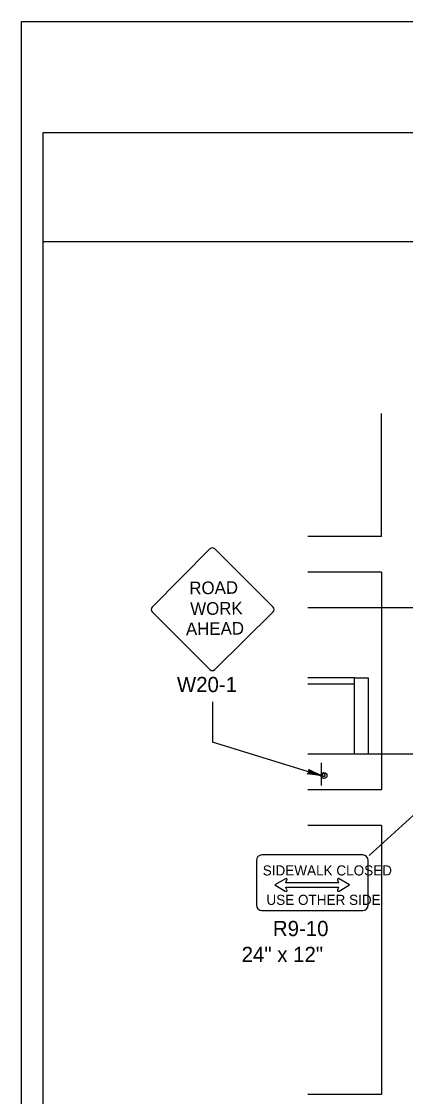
# Model space of a CAD drawing. Extents: x -14145 to -13521, y 30244 to 30661.
# Drawn here: x -13824.17 to -13818.89, y 30273.51 to 30288.31 of the extents above; entities that cross this region are included whole.
import ezdxf

# ---------------------------------------------------------------- set-up
doc = ezdxf.new("R2010")
doc.units = 0
for name, color, linetype in [('1', 7, 'Continuous'), ('10', 7, 'Continuous'), ('2', 7, 'Continuous'), ('61', 7, 'Continuous')]:
    doc.layers.add(name, color=color, linetype=linetype)

msp = doc.modelspace()

# ---------------------------------------------------------------- linework, layer by layer
at = {"layer": '1'}
for p, q in [((-13819.219, 30281.219), (-13819.219, 30282.91)), ((-13819.219, 30281.219), (-13820.235, 30281.219)), ((-13821.581, 30281.049), (-13822.376, 30280.246)), ((-13820.712, 30280.246), (-13821.515, 30281.049)), ((-13819.219, 30280.727), (-13820.235, 30280.727)), ((-13819.219, 30280.727), (-13819.219, 30280.235)), ((-13822.376, 30280.18), (-13821.581, 30279.385)), ((-13821.515, 30279.385), (-13820.712, 30280.18)), ((-13818.585, 30280.235), (-13820.235, 30280.235)), ((-13819.219, 30280.235), (-13819.219, 30278.222)), ((-13819.591, 30279.273), (-13820.235, 30279.273)), ((-13819.591, 30278.222), (-13819.591, 30279.273)), ((-13819.591, 30279.273), (-13819.405, 30279.273)), ((-13819.405, 30279.273), (-13819.405, 30278.222)), ((-13819.591, 30279.183), (-13820.235, 30279.183)), ((-13821.547, 30278.941), (-13821.547, 30278.389)), ((-13821.548, 30278.389), (-13820.052, 30277.927)), ((-13818.585, 30278.222), (-13820.235, 30278.222)), ((-13819.405, 30278.222), (-13819.591, 30278.222)), ((-13819.219, 30278.222), (-13819.219, 30277.73)), ((-13820.051, 30278.099), (-13820.051, 30277.787)), ((-13820.051, 30278.099), (-13820.051, 30277.787)), ((-13820.051, 30278.099), (-13820.051, 30277.787)), ((-13820.051, 30278.099), (-13820.051, 30277.787)), ((-13820.051, 30278.099), (-13820.051, 30277.787)), ((-13820.051, 30278.099), (-13820.051, 30277.787)), ((-13819.219, 30277.73), (-13820.235, 30277.73)), ((-13819.389, 30276.826), (-13818.685, 30277.468)), ((-13819.219, 30277.238), (-13820.235, 30277.238)), ((-13819.219, 30277.238), (-13819.219, 30273.537)), ((-13820.942, 30276.756), (-13820.942, 30276.145)), ((-13819.478, 30276.832), (-13820.868, 30276.832)), ((-13819.404, 30276.145), (-13819.404, 30276.756)), ((-13820.543, 30276.505), (-13820.687, 30276.42)), ((-13820.687, 30276.42), (-13820.544, 30276.336)), ((-13820.535, 30276.451), (-13820.522, 30276.49)), ((-13820.172, 30276.451), (-13820.534, 30276.451)), ((-13819.81, 30276.451), (-13820.172, 30276.451)), ((-13819.824, 30276.49), (-13819.811, 30276.451)), ((-13819.803, 30276.336), (-13819.659, 30276.421)), ((-13819.659, 30276.421), (-13819.802, 30276.505)), ((-13820.522, 30276.351), (-13820.535, 30276.39)), ((-13820.534, 30276.39), (-13820.172, 30276.39)), ((-13820.172, 30276.39), (-13819.81, 30276.39)), ((-13819.811, 30276.39), (-13819.824, 30276.351)), ((-13820.868, 30276.069), (-13819.478, 30276.069)), ((-13819.219, 30273.537), (-13820.235, 30273.537))]:
    msp.add_line(p, q, dxfattribs=at)
msp.add_lwpolyline([(-13820.219, 30278), (-13820.214, 30277.984), (-13820.052, 30277.927), (-13820.219, 30278), (-13820.219, 30278.008), (-13820.052, 30277.927), (-13820.218, 30277.966), (-13820.23, 30277.958), (-13820.052, 30277.927), (-13820.241, 30277.951), (-13820.23, 30277.958)], dxfattribs=at)
msp.add_circle((-13820.011, 30277.926), 0.0408, dxfattribs=at)
msp.add_circle((-13820.011, 30277.926), 0.0408, dxfattribs=at)
msp.add_circle((-13820.011, 30277.926), 0.0408, dxfattribs=at)
for centre, radius, start, end in [((-13821.547, 30281.015), 0.0465, 45, 135), ((-13822.342, 30280.213), 0.0465, 135, 225), ((-13820.744, 30280.212), 0.0465, 315, 45), ((-13821.547, 30279.417), 0.0465, 225, 315), ((-13820.016, 30277.934), 0.0214, 189.521, 184.2501), ((-13820.016, 30277.934), 0.0214, 189.521, 184.2501), ((-13820.016, 30277.934), 0.0214, 189.521, 184.2501)]:
    msp.add_arc(centre, radius, start, end, dxfattribs=at)
for centre, major_axis, ratio, start_param, end_param in [((-13820.867, 30276.756), (0, -0.0763), 0.968363, 3.141593, 4.712389), ((-13819.477, 30276.756), (0, 0.0763), 0.968363, 4.712389, 6.283185), ((-13820.534, 30276.493), (0.0155, 0), 0.866667, 6.014589, 8.386103), ((-13819.809, 30276.495), (0.0157, 0), 0.866667, 1.019875, 3.40872), ((-13820.534, 30276.345), (-0.0157, 0), 0.866667, 1.019875, 3.40872), ((-13819.81, 30276.347), (-0.0155, 0), 0.866667, 6.014589, 8.386103), ((-13820.867, 30276.145), (0, -0.0763), 0.968363, 4.712389, 6.283185), ((-13819.477, 30276.145), (0, 0.0763), 0.968363, 3.141593, 4.712389)]:
    msp.add_ellipse(centre, major_axis=major_axis, ratio=ratio, start_param=start_param, end_param=end_param, dxfattribs=at)
at = {"layer": '10'}
for p, q in [((-13823.874, 30286.777), (-13792.422, 30286.777)), ((-13823.874, 30264.207), (-13823.874, 30286.777)), ((-13823.874, 30285.277), (-13792.422, 30285.277))]:
    msp.add_line(p, q, dxfattribs=at)
at = {"layer": '61'}
msp.add_lwpolyline([(-13824.174, 30288.307), (-13791.174, 30288.307), (-13791.174, 30262.807), (-13824.174, 30262.807)], close=True, dxfattribs=at)

# ---------------------------------------------------------------- texts
at = {"layer": '1'}
for s, height, rotation, p in [('ROAD', 0.1735, 0.7566, (-13821.863, 30280.42)), ('WORK', 0.1733, 0.7588, (-13821.85, 30280.135)), ('AHEAD', 0.1735, 0.7481, (-13821.91, 30279.857))]:
    msp.add_text(s, height=height, rotation=rotation, dxfattribs=at).set_placement(p)
for s, p in [('SIDEWALK CLOSED', (-13820.854, 30276.55)), ('USE OTHER SIDE', (-13820.803, 30276.145))]:
    msp.add_text(s, height=0.13914, dxfattribs=at).set_placement(p)
at = {"layer": '2'}
for s, p in [('W20-1', (-13822.035, 30279.074)), ('R9-10', (-13820.714, 30275.715)), ('24" x 12"', (-13821.144, 30275.358))]:
    msp.add_text(s, height=0.21, dxfattribs=at).set_placement(p)

doc.saveas('drawing.dxf')
